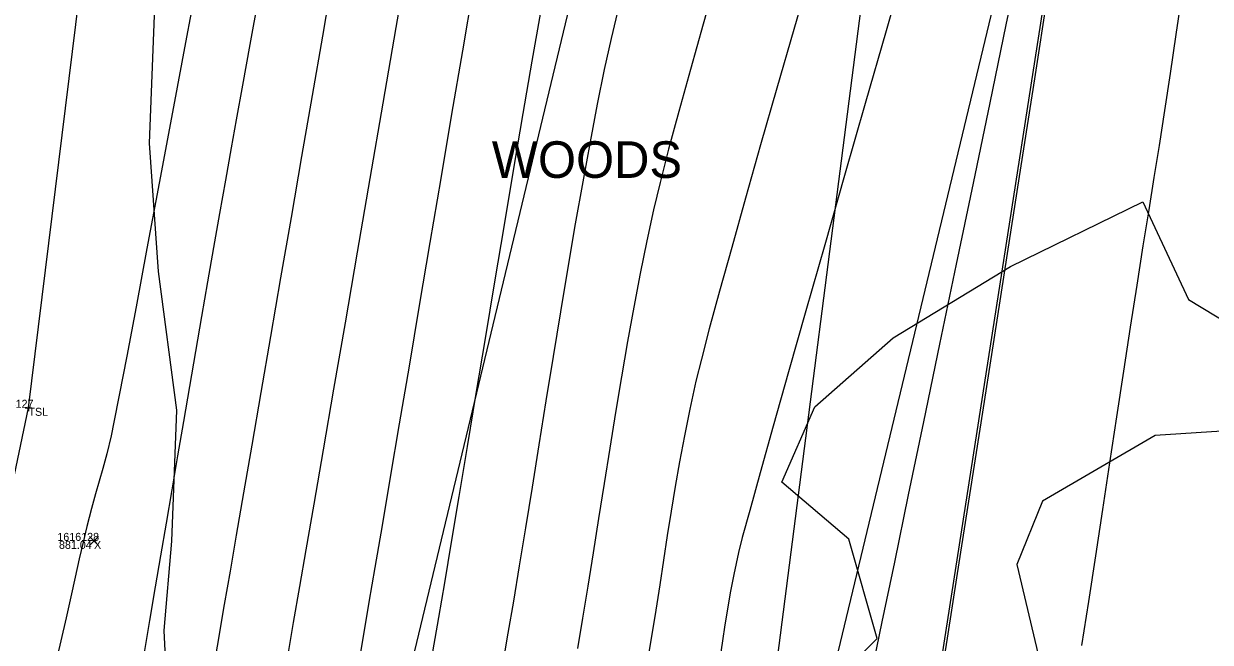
# Model space of a CAD drawing. Extents: x 1957117 to 1971063, y 701601 to 715861.
# Drawn here: x 1963229.1 to 1963281, y 705798.1 to 705825.2 of the extents above; entities that cross this region are included whole.
import ezdxf

# ---------------------------------------------------------------- set-up
doc = ezdxf.new("R2010")
doc.units = 0
for name, color, linetype in [('AP_X_Lights', 7, 'Continuous'), ('DT_X_Break_Line', 7, 'Continuous'), ('DT_X_Contour_Major', 7, 'Continuous'), ('DT_X_Contour_Minor', 7, 'Continuous'), ('GE_X_CL_20', 7, 'Continuous'), ('HY_X_Water_Edge', 7, 'Continuous'), ('PV_P_Drive', 7, 'Continuous'), ('PV_P_Shoulder', 7, 'Continuous'), ('RS_Raster1', 7, 'Continuous'), ('RW_X_Esmt_RR', 7, 'Continuous'), ('SC_Scratch1', 7, 'Continuous'), ('SC_Shading5', 7, 'Continuous'), ('VG_X_Text', 7, 'Continuous'), ('VG_X_Tree_Line_Rt', 7, 'Continuous')]:
    doc.layers.add(name, color=color, linetype=linetype)

msp = doc.modelspace()

# ---------------------------------------------------------------- linework, layer by layer
at = {"layer": 'AP_X_Lights'}
for p, q in [((1963231.939, 705802.341), (1963232.327, 705802.731)), ((1963231.939, 705802.731), (1963232.327, 705802.341))]:
    msp.add_line(p, q, dxfattribs=at)
at = {"layer": 'DT_X_Break_Line'}
for points in [[(1963218.329, 705756.178), (1963229.265, 705808.356), (1963234.8, 705853.147), (1963240.079, 705903.468), (1963258.033, 705954.684), (1963270.287, 705999.321), (1963276.323, 706049.345), (1963291.502, 706096.678), (1963290.138, 706117.655), (1963319.921, 706191.295), (1963330.374, 706242.631), (1963344.413, 706289.409), (1963345.772, 706340.009), (1963383.117, 706434.704), (1963392.11, 706487.426), (1963408.164, 706535.687), (1963423.633, 706582.721), (1963435.242, 706630.63), (1963443.084, 706680.696), (1963464.732, 706726.815), (1963480.654, 706774.214), (1963508.465, 706799.669), (1963511.002, 706809.48)], [(1963248.355, 705747.376), (1963261.829, 705795.923), (1963267.581, 705840.559), (1963287.153, 705892.264), (1963291.083, 705944.763), (1963301.574, 705996.211), (1963311.528, 706039.027), (1963334.717, 706086.75), (1963331.957, 706106.508), (1963348.786, 706182.796), (1963365.664, 706223.934), (1963373.462, 706281.461), (1963387.853, 706330.217), (1963397.264, 706379.501), (1963407.696, 706427.592), (1963426.755, 706477.16), (1963442.136, 706524.014), (1963446.007, 706569.971), (1963489.391, 706666.839), (1963500.526, 706701.536)], [(1963509.92, 706697.686), (1963502.832, 706666.547), (1963464.625, 706568.104), (1963439.113, 706472.593), (1963428.782, 706425.675), (1963415.739, 706378.185), (1963398.991, 706327.191), (1963392.393, 706279.173), (1963377.9, 706227.719), (1963369.87, 706175.335), (1963345.874, 706098.69), (1963341.112, 706081.071), (1963328.328, 706036.261), (1963311.276, 705989.111), (1963300.503, 705940.076), (1963293.199, 705890.767), (1963276.592, 705844.792), (1963268.336, 705791.927), (1963260.722, 705745.719)]]:
    msp.add_lwpolyline(points, dxfattribs=at)
at = {"layer": 'DT_X_Contour_Major'}
for points in [[(1963267.68, 705828.009), (1963266.771, 705824.846), (1963265.859, 705821.663), (1963264.959, 705818.52), (1963264.09, 705815.479), (1963263.268, 705812.597), (1963262.512, 705809.935), (1963261.838, 705807.554), (1963261.265, 705805.512), (1963260.808, 705803.869), (1963260.486, 705802.686), (1963260.317, 705802.023), (1963260.109, 705801.07), (1963259.953, 705800.262), (1963259.831, 705799.545), (1963259.726, 705798.862), (1963259.624, 705798.159), (1963259.505, 705797.381)], [(1963267.68, 705828.009), (1963266.771, 705824.846), (1963265.859, 705821.663), (1963264.959, 705818.52), (1963264.09, 705815.479), (1963263.268, 705812.597), (1963262.512, 705809.935), (1963261.838, 705807.554), (1963261.265, 705805.512), (1963260.808, 705803.869), (1963260.486, 705802.686), (1963260.317, 705802.023), (1963260.109, 705801.07), (1963259.953, 705800.262), (1963259.831, 705799.545), (1963259.726, 705798.862), (1963259.624, 705798.159), (1963259.505, 705797.381)], [(1963248.707, 705826.66), (1963248.246, 705823.969), (1963247.773, 705821.196), (1963247.296, 705818.385), (1963246.822, 705815.581), (1963246.357, 705812.828), (1963245.909, 705810.171), (1963245.484, 705807.652), (1963245.09, 705805.317), (1963244.733, 705803.211), (1963244.42, 705801.376), (1963244.159, 705799.858), (1963243.886, 705798.269), (1963243.565, 705796.38), (1963243.203, 705794.237), (1963242.807, 705791.884), (1963242.384, 705789.366), (1963241.941, 705786.729), (1963241.484, 705784.017), (1963241.021, 705781.275), (1963240.559, 705778.548), (1963240.104, 705775.881), (1963239.664, 705773.319), (1963239.246, 705770.907)], [(1963248.707, 705826.66), (1963248.246, 705823.969), (1963247.773, 705821.196), (1963247.296, 705818.385), (1963246.822, 705815.581), (1963246.357, 705812.828), (1963245.909, 705810.171), (1963245.484, 705807.652), (1963245.09, 705805.317), (1963244.733, 705803.211), (1963244.42, 705801.376), (1963244.159, 705799.858), (1963243.886, 705798.269), (1963243.565, 705796.38), (1963243.203, 705794.237), (1963242.807, 705791.884), (1963242.384, 705789.366), (1963241.941, 705786.729), (1963241.484, 705784.017), (1963241.021, 705781.275), (1963240.559, 705778.548), (1963240.104, 705775.881), (1963239.664, 705773.319), (1963239.246, 705770.907)], [(1963279.712, 705826.465), (1963279.447, 705824.689), (1963279.191, 705822.979), (1963278.946, 705821.354), (1963278.711, 705819.833), (1963278.488, 705818.435), (1963278.258, 705817.016), (1963278.007, 705815.434), (1963277.738, 705813.713), (1963277.455, 705811.878), (1963277.16, 705809.955), (1963276.857, 705807.968), (1963276.548, 705805.944), (1963276.237, 705803.905), (1963275.926, 705801.879), (1963275.62, 705799.89), (1963275.321, 705797.962)], [(1963279.712, 705826.465), (1963279.447, 705824.689), (1963279.191, 705822.979), (1963278.946, 705821.354), (1963278.711, 705819.833), (1963278.488, 705818.435), (1963278.258, 705817.016), (1963278.007, 705815.434), (1963277.738, 705813.713), (1963277.455, 705811.878), (1963277.16, 705809.955), (1963276.857, 705807.968), (1963276.548, 705805.944), (1963276.237, 705803.905), (1963275.926, 705801.879), (1963275.62, 705799.89), (1963275.321, 705797.962)]]:
    msp.add_lwpolyline(points, dxfattribs=at)
at = {"layer": 'DT_X_Contour_Minor'}
for points in [[(1963236.819, 705827.96), (1963236.183, 705824.567), (1963235.568, 705821.284), (1963234.985, 705818.179), (1963234.448, 705815.321), (1963233.97, 705812.777), (1963233.561, 705810.618), (1963233.236, 705808.91), (1963233.006, 705807.723), (1963232.884, 705807.126), (1963232.694, 705806.341), (1963232.525, 705805.706), (1963232.364, 705805.146), (1963232.2, 705804.587), (1963232.023, 705803.954), (1963231.82, 705803.171), (1963231.654, 705802.485), (1963231.484, 705801.747), (1963231.305, 705800.952), (1963231.115, 705800.094), (1963230.909, 705799.169), (1963230.685, 705798.17), (1963230.439, 705797.094)], [(1963236.819, 705827.96), (1963236.183, 705824.567), (1963235.568, 705821.284), (1963234.985, 705818.179), (1963234.448, 705815.321), (1963233.97, 705812.777), (1963233.561, 705810.618), (1963233.236, 705808.91), (1963233.006, 705807.723), (1963232.884, 705807.126), (1963232.694, 705806.341), (1963232.525, 705805.706), (1963232.364, 705805.146), (1963232.2, 705804.587), (1963232.023, 705803.954), (1963231.82, 705803.171), (1963231.654, 705802.485), (1963231.484, 705801.747), (1963231.305, 705800.952), (1963231.115, 705800.094), (1963230.909, 705799.169), (1963230.685, 705798.17), (1963230.439, 705797.094)], [(1963245.903, 705828.273), (1963245.338, 705824.995), (1963244.766, 705821.68), (1963244.198, 705818.385), (1963243.643, 705815.165), (1963243.111, 705812.076), (1963242.611, 705809.173), (1963242.152, 705806.512), (1963241.744, 705804.148), (1963241.397, 705802.137), (1963241.12, 705800.535), (1963240.849, 705798.964), (1963240.519, 705797.044), (1963240.137, 705794.822), (1963239.713, 705792.344), (1963239.254, 705789.66), (1963238.767, 705786.816), (1963238.261, 705783.86), (1963237.744, 705780.839), (1963237.223, 705777.801), (1963236.706, 705774.794), (1963236.203, 705771.865), (1963235.719, 705769.062)], [(1963245.903, 705828.273), (1963245.338, 705824.995), (1963244.766, 705821.68), (1963244.198, 705818.385), (1963243.643, 705815.165), (1963243.111, 705812.076), (1963242.611, 705809.173), (1963242.152, 705806.512), (1963241.744, 705804.148), (1963241.397, 705802.137), (1963241.12, 705800.535), (1963240.849, 705798.964), (1963240.519, 705797.044), (1963240.137, 705794.822), (1963239.713, 705792.344), (1963239.254, 705789.66), (1963238.767, 705786.816), (1963238.261, 705783.86), (1963237.744, 705780.839), (1963237.223, 705777.801), (1963236.706, 705774.794), (1963236.203, 705771.865), (1963235.719, 705769.062)], [(1963272.689, 705828.351), (1963272.015, 705825.113), (1963271.306, 705821.699), (1963270.576, 705818.183), (1963269.84, 705814.638), (1963269.113, 705811.134), (1963268.41, 705807.747), (1963267.746, 705804.546), (1963267.136, 705801.606), (1963266.594, 705798.999), (1963266.135, 705796.798)], [(1963272.689, 705828.351), (1963272.015, 705825.113), (1963271.306, 705821.699), (1963270.576, 705818.183), (1963269.84, 705814.638), (1963269.113, 705811.134), (1963268.41, 705807.747), (1963267.746, 705804.546), (1963267.136, 705801.606), (1963266.594, 705798.999), (1963266.135, 705796.798)], [(1963263.491, 705827.533), (1963262.734, 705824.909), (1963261.995, 705822.336), (1963261.288, 705819.86), (1963260.626, 705817.524), (1963260.021, 705815.373), (1963259.489, 705813.452), (1963259.042, 705811.806), (1963258.694, 705810.479), (1963258.459, 705809.516), (1963258.189, 705808.293), (1963257.951, 705807.125), (1963257.739, 705806), (1963257.547, 705804.907), (1963257.371, 705803.833), (1963257.203, 705802.767), (1963257.04, 705801.698), (1963256.874, 705800.613), (1963256.703, 705799.501), (1963256.518, 705798.351), (1963256.316, 705797.151)], [(1963263.491, 705827.533), (1963262.734, 705824.909), (1963261.995, 705822.336), (1963261.288, 705819.86), (1963260.626, 705817.524), (1963260.021, 705815.373), (1963259.489, 705813.452), (1963259.042, 705811.806), (1963258.694, 705810.479), (1963258.459, 705809.516), (1963258.189, 705808.293), (1963257.951, 705807.125), (1963257.739, 705806), (1963257.547, 705804.907), (1963257.371, 705803.833), (1963257.203, 705802.767), (1963257.04, 705801.698), (1963256.874, 705800.613), (1963256.703, 705799.501), (1963256.518, 705798.351), (1963256.316, 705797.151)], [(1963242.552, 705827.117), (1963242.119, 705824.613), (1963241.669, 705822.011), (1963241.21, 705819.354), (1963240.75, 705816.684), (1963240.295, 705814.044), (1963239.852, 705811.476), (1963239.429, 705809.023), (1963239.033, 705806.727), (1963238.672, 705804.632), (1963238.352, 705802.779), (1963238.081, 705801.212), (1963237.828, 705799.751), (1963237.513, 705797.928), (1963237.144, 705795.789), (1963236.729, 705793.382), (1963236.276, 705790.757), (1963235.794, 705787.961), (1963235.291, 705785.042), (1963234.774, 705782.048), (1963234.253, 705779.028), (1963233.735, 705776.029), (1963233.229, 705773.1), (1963232.743, 705770.289)], [(1963242.552, 705827.117), (1963242.119, 705824.613), (1963241.669, 705822.011), (1963241.21, 705819.354), (1963240.75, 705816.684), (1963240.295, 705814.044), (1963239.852, 705811.476), (1963239.429, 705809.023), (1963239.033, 705806.727), (1963238.672, 705804.632), (1963238.352, 705802.779), (1963238.081, 705801.212), (1963237.828, 705799.751), (1963237.513, 705797.928), (1963237.144, 705795.789), (1963236.729, 705793.382), (1963236.276, 705790.757), (1963235.794, 705787.961), (1963235.291, 705785.042), (1963234.774, 705782.048), (1963234.253, 705779.028), (1963233.735, 705776.029), (1963233.229, 705773.1), (1963232.743, 705770.289)], [(1963259.362, 705827.216), (1963258.768, 705825.131), (1963258.213, 705823.155), (1963257.708, 705821.322), (1963257.263, 705819.664), (1963256.891, 705818.215), (1963256.601, 705817.009), (1963256.303, 705815.652), (1963256.015, 705814.232), (1963255.735, 705812.76), (1963255.462, 705811.249), (1963255.197, 705809.71), (1963254.939, 705808.156), (1963254.687, 705806.597), (1963254.441, 705805.047), (1963254.2, 705803.516), (1963253.964, 705802.017), (1963253.731, 705800.561), (1963253.502, 705799.161), (1963253.277, 705797.828)], [(1963259.362, 705827.216), (1963258.768, 705825.131), (1963258.213, 705823.155), (1963257.708, 705821.322), (1963257.263, 705819.664), (1963256.891, 705818.215), (1963256.601, 705817.009), (1963256.303, 705815.652), (1963256.015, 705814.232), (1963255.735, 705812.76), (1963255.462, 705811.249), (1963255.197, 705809.71), (1963254.939, 705808.156), (1963254.687, 705806.597), (1963254.441, 705805.047), (1963254.2, 705803.516), (1963253.964, 705802.017), (1963253.731, 705800.561), (1963253.502, 705799.161), (1963253.277, 705797.828)], [(1963269.078, 705795.882), (1963269.455, 705798.283), (1963269.897, 705801.102), (1963270.392, 705804.266), (1963270.929, 705807.704), (1963271.497, 705811.343), (1963272.085, 705815.111), (1963272.681, 705818.934), (1963273.275, 705822.74), (1963273.854, 705826.457)], [(1963269.078, 705795.882), (1963269.455, 705798.283), (1963269.897, 705801.102), (1963270.392, 705804.266), (1963270.929, 705807.704), (1963271.497, 705811.343), (1963272.085, 705815.111), (1963272.681, 705818.934), (1963273.275, 705822.74), (1963273.854, 705826.457)], [(1963239.306, 705826.257), (1963238.946, 705824.252), (1963238.626, 705822.467), (1963238.353, 705820.945), (1963238.133, 705819.731), (1963237.878, 705818.314), (1963237.619, 705816.859), (1963237.358, 705815.374), (1963237.096, 705813.866), (1963236.833, 705812.343), (1963236.57, 705810.813), (1963236.308, 705809.282), (1963236.048, 705807.758), (1963235.79, 705806.25), (1963235.536, 705804.763), (1963235.286, 705803.307), (1963235.042, 705801.888), (1963234.808, 705800.532), (1963234.557, 705799.058), (1963234.291, 705797.485)], [(1963239.306, 705826.257), (1963238.946, 705824.252), (1963238.626, 705822.467), (1963238.353, 705820.945), (1963238.133, 705819.731), (1963237.878, 705818.314), (1963237.619, 705816.859), (1963237.358, 705815.374), (1963237.096, 705813.866), (1963236.833, 705812.343), (1963236.57, 705810.813), (1963236.308, 705809.282), (1963236.048, 705807.758), (1963235.79, 705806.25), (1963235.536, 705804.763), (1963235.286, 705803.307), (1963235.042, 705801.888), (1963234.808, 705800.532), (1963234.557, 705799.058), (1963234.291, 705797.485)], [(1963255.079, 705825.917), (1963254.743, 705824.503), (1963254.447, 705823.15), (1963254.141, 705821.639), (1963253.827, 705819.995), (1963253.507, 705818.241), (1963253.183, 705816.401), (1963252.858, 705814.499), (1963252.533, 705812.558), (1963252.212, 705810.603), (1963251.896, 705808.656), (1963251.587, 705806.743), (1963251.288, 705804.886), (1963251.002, 705803.111), (1963250.73, 705801.439), (1963250.474, 705799.896), (1963250.238, 705798.504), (1963249.987, 705797.033)], [(1963255.079, 705825.917), (1963254.743, 705824.503), (1963254.447, 705823.15), (1963254.141, 705821.639), (1963253.827, 705819.995), (1963253.507, 705818.241), (1963253.183, 705816.401), (1963252.858, 705814.499), (1963252.533, 705812.558), (1963252.212, 705810.603), (1963251.896, 705808.656), (1963251.587, 705806.743), (1963251.288, 705804.886), (1963251.002, 705803.111), (1963250.73, 705801.439), (1963250.474, 705799.896), (1963250.238, 705798.504), (1963249.987, 705797.033)], [(1963251.664, 705825.666), (1963251.285, 705823.516), (1963250.888, 705821.221), (1963250.48, 705818.82), (1963250.064, 705816.355), (1963249.648, 705813.866), (1963249.237, 705811.394), (1963248.837, 705808.979), (1963248.453, 705806.661), (1963248.092, 705804.482), (1963247.758, 705802.482), (1963247.459, 705800.702), (1963247.198, 705799.181), (1963246.943, 705797.686)], [(1963251.664, 705825.666), (1963251.285, 705823.516), (1963250.888, 705821.221), (1963250.48, 705818.82), (1963250.064, 705816.355), (1963249.648, 705813.866), (1963249.237, 705811.394), (1963248.837, 705808.979), (1963248.453, 705806.661), (1963248.092, 705804.482), (1963247.758, 705802.482), (1963247.459, 705800.702), (1963247.198, 705799.181), (1963246.943, 705797.686)]]:
    msp.add_lwpolyline(points, dxfattribs=at)
at = {"layer": 'GE_X_CL_20'}
msp.add_lwpolyline([(1963418.3, 706437.397), (1962895.621, 704261.062)], dxfattribs=at)
at = {"layer": 'HY_X_Water_Edge'}
msp.add_spline([(1963191.723, 701994.048), (1963062.047, 702441.167), (1962863.491, 703169.356), (1962827.53, 703438.691), (1962823.213, 703537.412), (1962817.962, 703593.874), (1962817.97, 703697.316), (1962828.582, 703804.235), (1962836.461, 703844.734), (1962850.687, 703896.004), (1962867.251, 703938.846), (1962873.848, 703992.355), (1962884.135, 704091.371), (1962891.241, 704140.854), (1962897.382, 704180.529), (1962905.467, 704230.979), (1962943.949, 704328.022), (1962948.537, 704378.842), (1962964.114, 704426.264), (1963004.885, 704570.73), (1963042.054, 704716.522), (1963062.038, 704814.417), (1963072.171, 704860.237), (1963090.023, 704956.798), (1963107.066, 705031.783), (1963133.773, 705105.742), (1963148.685, 705206.74), (1963175.48, 705301.059), (1963191.635, 705353.417), (1963210.988, 705447.286), (1963219.532, 705497.27), (1963230.124, 705549.475), (1963251.052, 705591.159), (1963275.289, 705693.429), (1963292.982, 705784.032), (1963302.841, 705839.645), (1963335.126, 705936.766), (1963359.752, 706046.75), (1963389.133, 706177.299), (1963417.827, 706273.456), (1963475.868, 706451.902), (1963533.782, 706640.53), (1963553.86, 706696.984), (1963580.184, 706715.425), (1963609.172, 706718.73), (1963617.062, 706714.691), (1963619.447, 706694.678), (1963564.282, 706533.07), (1963531.853, 706395.229), (1963434.4, 706006.96), (1963354.09, 705679.186), (1963237.513, 705206.07), (1963167.369, 704892.962), (1963059.145, 704434.176), (1962907.914, 703908.742), (1962877.458, 703703.326), (1962898.357, 703412.121), (1962942.65, 703052.267), (1963048.963, 702674.866), (1963191.468, 702189.666), (1963245.396, 702019.832)], degree=3, dxfattribs=at)
at = {"layer": 'PV_P_Drive'}
for p, q in [((1963229.119, 705808.356), (1963229.411, 705808.356)), ((1963229.265, 705808.502), (1963229.265, 705808.21)), ((1963229.265, 705808.356), (1963229.265, 705808.356))]:
    msp.add_line(p, q, dxfattribs=at)
at = {"layer": 'RW_X_Esmt_RR'}
msp.add_lwpolyline([(1962866.45, 704268.068), (1963123.345, 705337.727), (1963135.496, 705336.937), (1963400.797, 706441.601)], dxfattribs=at)
at = {"layer": 'SC_Shading5'}
for points in [[(1963026.912, 704294.121), (1963138.818, 704737.794), (1963251.679, 705213.963), (1963374.306, 705730.111), (1963454.783, 706045.593), (1963517.244, 706296.713), (1963562.763, 706479.256), (1963580.13, 706553.799), (1963589.678, 706586.994)], [(1963609.915, 706579.703), (1963587.283, 706499.153), (1963552.056, 706354.005), (1963480.911, 706069.234), (1963357.401, 705576.869), (1963272.751, 705226.931), (1963210.247, 704956.481), (1963044.97, 704288.881)]]:
    msp.add_spline(points, degree=3, dxfattribs=at)
at = {"layer": 'VG_X_Tree_Line_Rt'}
for points in [[(1963234.818, 705827.01), (1963234.551, 705819.93), (1963234.944, 705814.318), (1963235.74, 705808.247), (1963235.52, 705802.53), (1963235.18, 705798.611), (1963235.385, 705794.481), (1963235.455, 705789.729), (1963233.764, 705784.529), (1963229.289, 705780.991), (1963227.913, 705778.901), (1963225.757, 705777.228), (1963221.29, 705777.054), (1963223.781, 705773.218), (1963226.609, 705770.346)], [(1963283.248, 705807.448), (1963278.543, 705807.149), (1963273.61, 705804.275), (1963272.486, 705801.503), (1963274.011, 705795.098), (1963271.192, 705794.21), (1963268.866, 705790.045), (1963266.171, 705785.959), (1963263.679, 705780.604), (1963258.153, 705784.424), (1963256.668, 705786.994), (1963257.476, 705791.627), (1963262.751, 705794.679), (1963266.389, 705798.263), (1963265.138, 705802.616), (1963262.221, 705805.102), (1963263.66, 705808.395), (1963267.084, 705811.416), (1963272.211, 705814.541), (1963277.999, 705817.361), (1963280, 705813.094), (1963284.097, 705810.616)]]:
    msp.add_lwpolyline(points, dxfattribs=at)

# ---------------------------------------------------------------- texts
at = {"layer": 'PV_P_Shoulder'}
msp.add_text('881.04', height=0.35, dxfattribs=at).set_placement((1963230.601, 705802.186))
at = {"layer": 'RS_Raster1'}
for s, p in [('1616127', (1963227.664, 705808.356)), ('1616128', (1963230.53, 705802.536))]:
    msp.add_text(s, height=0.35, dxfattribs=at).set_placement(p)
at = {"layer": 'SC_Scratch1'}
for s, p in [('TSL', (1963229.265, 705808.006)), ('X', (1963232.133, 705802.186))]:
    msp.add_text(s, height=0.35, dxfattribs=at).set_placement(p)
at = {"layer": 'VG_X_Text'}
msp.add_text('WOODS', height=1.6, dxfattribs=at).set_placement((1963249.53, 705818.412))

doc.saveas('drawing.dxf')
